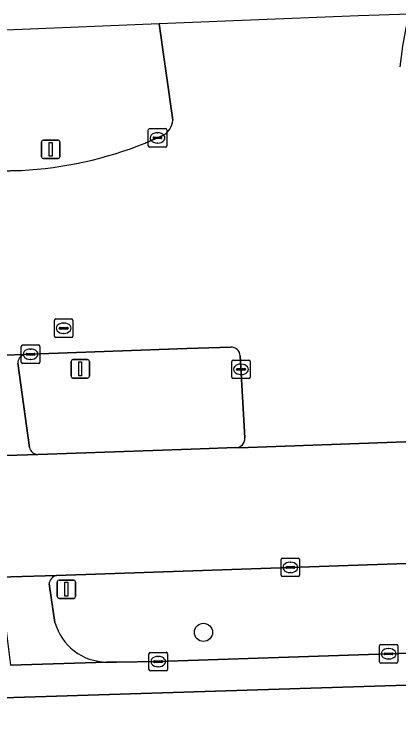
# Model space of a CAD drawing. Extents: x 160554 to 161248, y 385329 to 386506.
# Drawn here: x 160929.11 to 160949.91, y 386451.53 to 386489.82 of the extents above; entities that cross this region are included whole.
import ezdxf

# ---------------------------------------------------------------- set-up
doc = ezdxf.new("R2010")
doc.units = 0
for name, color, linetype in [('IMGEO_Berm_groen', 7, 'Continuous'), ('IMGEO_Boom', 7, 'Continuous'), ('IMGEO_Fietspad_gesloten', 7, 'Continuous'), ('IMGEO_Kolk', 7, 'Continuous'), ('IMGEO_OVBaan_gesloten', 7, 'Continuous'), ('IMGEO_Portaal', 7, 'Continuous'), ('IMGEO_Rijbaan_lokaal_gesloten', 7, 'Continuous'), ('IMGEO_Rijbaan_lokaal_open', 7, 'Continuous'), ('IMGEO_Rijbaan_regionaal_gesloten', 7, 'Continuous'), ('IMGEO_Rioolput', 7, 'Continuous'), ('IMGEO_Verkeersbordpaal', 7, 'Continuous'), ('IMGEO_Verkeerseiland_groen', 7, 'Continuous')]:
    doc.layers.add(name, color=color, linetype=linetype)

msp = doc.modelspace()

# ---------------------------------------------------------------- linework, layer by layer
at = {"layer": 'IMGEO_Berm_groen'}
for points in [[(160962.669, 386460.579), (160962.363, 386460.562), (160944.041, 386459.932), (160931.4, 386459.494)], [(160930.997, 386459.035), (160931.319, 386456.957)], [(160934.11, 386454.814), (160934.647, 386454.818), (160936.899, 386454.842), (160949.355, 386455.263), (160959.561, 386455.59), (160960.766, 386455.616)]]:
    msp.add_lwpolyline(points, dxfattribs=at)
for centre, radius, start, end in [((160931.525, 386458.978), 0.531, 103.5893, 173.8447), ((160934.15, 386457.754), 2.941, 195.7339, 269.2302)]:
    msp.add_arc(centre, radius, start, end, dxfattribs=at)
at = {"layer": 'IMGEO_Boom'}
msp.add_circle((160939.347, 386456.422), 0.489, dxfattribs=at)
at = {"layer": 'IMGEO_Fietspad_gesloten'}
for points in [[(160929.667, 386471.431), (160926.352, 386471.328), (160927.041, 386465.92), (160930.387, 386466.037)], [(160929.933, 386466.406), (160929.306, 386470.958)], [(160931.4, 386459.494), (160928.309, 386459.403), (160928.92, 386454.642), (160934.11, 386454.814)], [(160931.319, 386456.957), (160930.997, 386459.035)]]:
    msp.add_lwpolyline(points, dxfattribs=at)
for centre, radius, start, end in [((160929.784, 386470.967), 0.478, 104.1987, 181.0986), ((160930.399, 386466.515), 0.478, 193.2048, 268.5885), ((160931.525, 386458.978), 0.531, 103.5893, 173.8447), ((160934.15, 386457.754), 2.941, 195.7339, 269.2302)]:
    msp.add_arc(centre, radius, start, end, dxfattribs=at)
at = {"layer": 'IMGEO_Kolk'}
for p, q in [((160936.361, 386482.713), (160936.361, 386483.565)), ((160936.436, 386483.639), (160937.288, 386483.639)), ((160937.362, 386483.565), (160937.362, 386482.713)), ((160936.62, 386483.133), (160936.62, 386483.145)), ((160936.663, 386483.182), (160937.061, 386483.182)), ((160936.849, 386483.419), (160936.874, 386483.419)), ((160937.104, 386483.145), (160937.104, 386483.133)), ((160937.058, 386483.096), (160936.66, 386483.096)), ((160936.872, 386482.859), (160936.847, 386482.859)), ((160937.288, 386482.639), (160936.436, 386482.639)), ((160929.497, 386471.023), (160929.497, 386471.875)), ((160929.572, 386471.949), (160930.424, 386471.949)), ((160929.985, 386471.729), (160930.01, 386471.729)), ((160930.498, 386471.875), (160930.498, 386471.023)), ((160929.756, 386471.443), (160929.756, 386471.455)), ((160930.194, 386471.406), (160929.796, 386471.406)), ((160929.799, 386471.492), (160930.197, 386471.492)), ((160930.24, 386471.455), (160930.24, 386471.443)), ((160930.424, 386470.949), (160929.572, 386470.949)), ((160930.008, 386471.169), (160929.983, 386471.169)), ((160940.872, 386470.207), (160940.872, 386471.059)), ((160940.947, 386471.133), (160941.799, 386471.133)), ((160941.36, 386470.913), (160941.385, 386470.913)), ((160941.873, 386471.059), (160941.873, 386470.207)), ((160941.131, 386470.627), (160941.131, 386470.639)), ((160941.569, 386470.59), (160941.171, 386470.59)), ((160941.174, 386470.676), (160941.572, 386470.676)), ((160941.615, 386470.639), (160941.615, 386470.627)), ((160941.799, 386470.133), (160940.947, 386470.133)), ((160941.383, 386470.353), (160941.358, 386470.353)), ((160943.54, 386459.506), (160943.54, 386460.358)), ((160943.615, 386460.432), (160944.467, 386460.432)), ((160944.028, 386460.212), (160944.053, 386460.212)), ((160944.541, 386460.358), (160944.541, 386459.506)), ((160943.799, 386459.926), (160943.799, 386459.938)), ((160944.237, 386459.889), (160943.839, 386459.889)), ((160943.842, 386459.975), (160944.24, 386459.975)), ((160944.283, 386459.938), (160944.283, 386459.926)), ((160944.467, 386459.432), (160943.615, 386459.432)), ((160944.051, 386459.652), (160944.026, 386459.652)), ((160948.854, 386454.837), (160948.854, 386455.689)), ((160948.929, 386455.763), (160949.781, 386455.763)), ((160949.855, 386455.689), (160949.855, 386454.837)), ((160936.398, 386454.416), (160936.398, 386455.268)), ((160936.473, 386455.342), (160937.325, 386455.342)), ((160937.399, 386455.268), (160937.399, 386454.416)), ((160949.113, 386455.257), (160949.113, 386455.269)), ((160949.551, 386455.22), (160949.153, 386455.22)), ((160949.156, 386455.306), (160949.554, 386455.306)), ((160949.342, 386455.543), (160949.367, 386455.543)), ((160949.597, 386455.269), (160949.597, 386455.257)), ((160936.657, 386454.836), (160936.657, 386454.848)), ((160936.7, 386454.885), (160937.098, 386454.885)), ((160936.886, 386455.122), (160936.911, 386455.122)), ((160937.141, 386454.848), (160937.141, 386454.836)), ((160949.365, 386454.983), (160949.34, 386454.983)), ((160937.095, 386454.799), (160936.697, 386454.799)), ((160936.909, 386454.562), (160936.884, 386454.562)), ((160949.781, 386454.763), (160948.929, 386454.763)), ((160937.325, 386454.342), (160936.473, 386454.342))]:
    msp.add_line(p, q, dxfattribs=at)
for points in [[(160936.361, 386482.713), (160936.361, 386483.565)], [(160936.436, 386483.639), (160937.288, 386483.639)], [(160937.362, 386483.565), (160937.362, 386482.713)], [(160937.288, 386482.639), (160936.436, 386482.639)], [(160929.497, 386471.023), (160929.497, 386471.875)], [(160929.572, 386471.949), (160930.424, 386471.949)], [(160930.498, 386471.875), (160930.498, 386471.023)], [(160930.424, 386470.949), (160929.572, 386470.949)], [(160940.872, 386470.207), (160940.872, 386471.059)], [(160940.947, 386471.133), (160941.799, 386471.133)], [(160941.873, 386471.059), (160941.873, 386470.207)], [(160941.799, 386470.133), (160940.947, 386470.133)], [(160943.54, 386459.506), (160943.54, 386460.358)], [(160943.615, 386460.432), (160944.467, 386460.432)], [(160944.541, 386460.358), (160944.541, 386459.506)], [(160944.467, 386459.432), (160943.615, 386459.432)], [(160948.854, 386454.837), (160948.854, 386455.689)], [(160948.929, 386455.763), (160949.781, 386455.763)], [(160949.855, 386455.689), (160949.855, 386454.837)], [(160936.398, 386454.416), (160936.398, 386455.268)], [(160936.473, 386455.342), (160937.325, 386455.342)], [(160937.399, 386455.268), (160937.399, 386454.416)], [(160949.781, 386454.763), (160948.929, 386454.763)], [(160937.325, 386454.342), (160936.473, 386454.342)]]:
    msp.add_lwpolyline(points, dxfattribs=at)
for centre, radius, start, end in [((160936.438, 386483.563), 0.0765, 91.552, 178.448), ((160936.438, 386483.563), 0.0765, 91.552, 178.448), ((160937.286, 386483.563), 0.0765, 1.552, 88.448), ((160937.286, 386483.563), 0.0765, 1.552, 88.448), ((160936.66, 386483.142), 0.0403, 85.8775, 175.7526), ((160936.657, 386483.132), 0.0366, 178.938, 274.7102), ((160937.061, 386483.139), 0.043, 264.8664, 352.4533), ((160937.065, 386483.144), 0.0386, 1.7309, 96.639), ((160936.438, 386482.715), 0.0765, 181.552, 268.448), ((160936.438, 386482.715), 0.0765, 181.552, 268.448), ((160937.286, 386482.715), 0.0765, 271.552, 358.448), ((160937.286, 386482.715), 0.0765, 271.552, 358.448), ((160929.574, 386471.873), 0.0765, 91.552, 178.448), ((160929.574, 386471.873), 0.0765, 91.552, 178.448), ((160930.422, 386471.873), 0.0765, 1.552, 88.448), ((160930.422, 386471.873), 0.0765, 1.552, 88.448), ((160929.796, 386471.452), 0.0403, 85.8775, 175.7526), ((160929.793, 386471.442), 0.0366, 178.938, 274.7102), ((160930.197, 386471.449), 0.043, 264.8664, 352.4533), ((160930.201, 386471.454), 0.0386, 1.7309, 96.639), ((160929.574, 386471.025), 0.0765, 181.552, 268.448), ((160929.574, 386471.025), 0.0765, 181.552, 268.448), ((160930.422, 386471.025), 0.0765, 271.552, 358.448), ((160930.422, 386471.025), 0.0765, 271.552, 358.448), ((160940.949, 386471.057), 0.0765, 91.552, 178.448), ((160940.949, 386471.057), 0.0765, 91.552, 178.448), ((160941.797, 386471.057), 0.0765, 1.552, 88.448), ((160941.797, 386471.057), 0.0765, 1.552, 88.448), ((160941.171, 386470.636), 0.0403, 85.8775, 175.7526), ((160941.168, 386470.626), 0.0366, 178.938, 274.7102), ((160941.572, 386470.633), 0.043, 264.8664, 352.4533), ((160941.576, 386470.638), 0.0386, 1.7309, 96.639), ((160940.949, 386470.209), 0.0765, 181.552, 268.448), ((160940.949, 386470.209), 0.0765, 181.552, 268.448), ((160941.797, 386470.209), 0.0765, 271.552, 358.448), ((160941.797, 386470.209), 0.0765, 271.552, 358.448), ((160943.617, 386460.356), 0.0765, 91.552, 178.448), ((160943.617, 386460.356), 0.0765, 91.552, 178.448), ((160944.465, 386460.356), 0.0765, 1.552, 88.448), ((160944.465, 386460.356), 0.0765, 1.552, 88.448), ((160943.839, 386459.935), 0.0403, 85.8775, 175.7526), ((160943.836, 386459.925), 0.0366, 178.938, 274.7102), ((160944.24, 386459.932), 0.043, 264.8664, 352.4533), ((160944.244, 386459.937), 0.0386, 1.7309, 96.639), ((160943.617, 386459.508), 0.0765, 181.552, 268.448), ((160943.617, 386459.508), 0.0765, 181.552, 268.448), ((160944.465, 386459.508), 0.0765, 271.552, 358.448), ((160944.465, 386459.508), 0.0765, 271.552, 358.448), ((160948.931, 386455.687), 0.0765, 91.552, 178.448), ((160948.931, 386455.687), 0.0765, 91.552, 178.448), ((160949.779, 386455.687), 0.0765, 1.552, 88.448), ((160949.779, 386455.687), 0.0765, 1.552, 88.448), ((160936.475, 386455.266), 0.0765, 91.552, 178.448), ((160936.475, 386455.266), 0.0765, 91.552, 178.448), ((160937.323, 386455.266), 0.0765, 1.552, 88.448), ((160937.323, 386455.266), 0.0765, 1.552, 88.448), ((160949.153, 386455.266), 0.0403, 85.8775, 175.7526), ((160949.15, 386455.256), 0.0366, 178.938, 274.7102), ((160949.554, 386455.263), 0.043, 264.8664, 352.4533), ((160949.558, 386455.268), 0.0386, 1.7309, 96.639), ((160936.697, 386454.845), 0.0403, 85.8775, 175.7526), ((160936.694, 386454.835), 0.0366, 178.938, 274.7102), ((160937.098, 386454.842), 0.043, 264.8664, 352.4533), ((160937.102, 386454.847), 0.0386, 1.7309, 96.639), ((160948.931, 386454.839), 0.0765, 181.552, 268.448), ((160948.931, 386454.839), 0.0765, 181.552, 268.448), ((160949.779, 386454.839), 0.0765, 271.552, 358.448), ((160949.779, 386454.839), 0.0765, 271.552, 358.448), ((160936.475, 386454.418), 0.0765, 181.552, 268.448), ((160936.475, 386454.418), 0.0765, 181.552, 268.448), ((160937.323, 386454.418), 0.0765, 271.552, 358.448), ((160937.323, 386454.418), 0.0765, 271.552, 358.448)]:
    msp.add_arc(centre, radius, start, end, dxfattribs=at)
for centre, major_axis, ratio, start_param, end_param in [((160936.848, 386483.139), (-0.387, 0.002), 0.722429, 4.712389, 7.853982), ((160936.873, 386483.139), (-0.39, 0.002), 0.717154, 1.570796, 4.712389), ((160929.984, 386471.449), (-0.387, 0.002), 0.722429, 4.712389, 7.853982), ((160930.009, 386471.449), (-0.39, 0.002), 0.717154, 1.570796, 4.712389), ((160941.359, 386470.633), (-0.387, 0.002), 0.722429, 4.712389, 7.853982), ((160941.384, 386470.633), (-0.39, 0.002), 0.717154, 1.570796, 4.712389), ((160944.027, 386459.932), (-0.387, 0.002), 0.722429, 4.712389, 7.853982), ((160944.052, 386459.932), (-0.39, 0.002), 0.717154, 1.570796, 4.712389), ((160949.341, 386455.263), (-0.387, 0.002), 0.722429, 4.712389, 7.853982), ((160949.366, 386455.263), (-0.39, 0.002), 0.717154, 1.570796, 4.712389), ((160936.885, 386454.842), (-0.387, 0.002), 0.722429, 4.712389, 7.853982), ((160936.91, 386454.842), (-0.39, 0.002), 0.717154, 1.570796, 4.712389)]:
    msp.add_ellipse(centre, major_axis=major_axis, ratio=ratio, start_param=start_param, end_param=end_param, dxfattribs=at)
at = {"layer": 'IMGEO_OVBaan_gesloten'}
for points in [[(160838.092, 386456.3), (160838.335, 386456.31), (160846.133, 386456.55), (160852.127, 386456.713), (160872.596, 386457.423), (160891.121, 386458.065), (160907.581, 386458.638), (160924.605, 386459.241), (160924.9, 386459.274), (160928.309, 386459.403), (160931.4, 386459.494), (160944.041, 386459.932), (160962.363, 386460.562), (160962.669, 386460.579), (160966.998, 386460.695), (160967.863, 386460.736), (160986.838, 386461.411), (161005.311, 386462.05), (161025.781, 386462.756), (161025.819, 386462.757), (161025.581, 386469.385)], [(161025.581, 386469.385), (160966.046, 386467.293), (160961.589, 386467.129), (160959.764, 386467.064), (160941.261, 386466.389), (160941.101, 386466.403), (160938.678, 386466.316), (160930.387, 386466.037), (160927.041, 386465.92), (160923.874, 386465.819), (160888.986, 386464.617), (160869.247, 386463.931), (160859.014, 386463.581), (160848.678, 386463.298)]]:
    msp.add_lwpolyline(points, dxfattribs=at)
at = {"layer": 'IMGEO_Portaal'}
for p, q in [((160930.593, 386482.119), (160930.593, 386482.919)), ((160930.593, 386482.919), (160930.593, 386482.119)), ((160930.693, 386483.019), (160931.483, 386483.019)), ((160931.483, 386483.019), (160930.693, 386483.019)), ((160931.583, 386482.919), (160931.583, 386482.119)), ((160931.583, 386482.119), (160931.583, 386482.919)), ((160931.483, 386482.019), (160930.693, 386482.019)), ((160930.693, 386482.019), (160931.483, 386482.019)), ((160932.189, 386470.262), (160932.189, 386471.062)), ((160932.189, 386471.062), (160932.189, 386470.262)), ((160932.289, 386471.162), (160933.079, 386471.162)), ((160933.079, 386471.162), (160932.289, 386471.162)), ((160933.179, 386471.062), (160933.179, 386470.262)), ((160933.179, 386470.262), (160933.179, 386471.062)), ((160933.079, 386470.162), (160932.289, 386470.162)), ((160932.289, 386470.162), (160933.079, 386470.162))]:
    msp.add_line(p, q, dxfattribs=at)
for points in [[(160931.013, 386482.894), (160931.163, 386482.894), (160931.163, 386482.144), (160931.013, 386482.144), (160931.013, 386482.894)], [(160932.609, 386471.037), (160932.759, 386471.037), (160932.759, 386470.287), (160932.609, 386470.287), (160932.609, 386471.037)]]:
    msp.add_lwpolyline(points, dxfattribs=at)
for centre, start, end in [((160930.693, 386482.919), 90, 180), ((160930.693, 386482.919), 90, 180), ((160931.483, 386482.919), 0, 90), ((160931.483, 386482.919), 360, 90), ((160930.693, 386482.119), 180, 270), ((160930.693, 386482.119), 180, 270), ((160931.483, 386482.119), 270, 0), ((160931.483, 386482.119), 270, 0), ((160932.289, 386471.062), 90, 180), ((160932.289, 386471.062), 90, 180), ((160933.079, 386471.062), 0, 90), ((160933.079, 386471.062), 360, 90), ((160932.289, 386470.262), 180, 270), ((160932.289, 386470.262), 180, 270), ((160933.079, 386470.262), 270, 0), ((160933.079, 386470.262), 270, 0)]:
    msp.add_arc(centre, 0.1, start, end, dxfattribs=at)
at = {"layer": 'IMGEO_Rijbaan_lokaal_gesloten'}
msp.add_lwpolyline([(160914.745, 386452.456), (160968.089, 386454.126), (160977.113, 386454.414), (160977.884, 386454.459), (160977.866, 386456.122), (160975.062, 386456.053), (160972.833, 386455.965), (160971.827, 386455.939), (160970.039, 386455.874), (160960.766, 386455.616), (160959.561, 386455.59), (160949.355, 386455.263), (160936.899, 386454.842), (160934.647, 386454.818), (160934.11, 386454.814), (160928.92, 386454.642)], dxfattribs=at)
at = {"layer": 'IMGEO_Rijbaan_lokaal_open'}
msp.add_lwpolyline([(160953.521, 386450.568), (160977.958, 386451.373), (160977.884, 386454.459), (160977.113, 386454.414), (160968.089, 386454.126), (160914.745, 386452.456), (160852.696, 386450.515), (160852.71, 386452.225), (160849.907, 386452.172), (160848.813, 386452.129), (160848.661, 386452.071), (160848.499, 386452.009), (160841.687, 386448.669), (160835.715, 386445.741), (160834.902, 386445.264), (160834.889, 386445.05), (160837.531, 386445.137), (160852.709, 386445.698), (160852.687, 386446.189), (160852.696, 386447.375), (160901.237, 386448.921)], close=True, dxfattribs=at)
at = {"layer": 'IMGEO_Rijbaan_regionaal_gesloten'}
for points in [[(160949.971, 386486.983), (160950.12, 386488.086), (160950.308, 386489.083), (160950.497, 386489.822), (160947.722, 386489.73), (160936.946, 386489.297)], [(160936.946, 386489.297), (160937.684, 386484.096)], [(160937.153, 386483.266), (160936.862, 386483.139), (160936.202, 386482.857)], [(160929.502, 386481.377), (160928.276, 386481.338), (160924.992, 386481.204), (160921.818, 386481.093), (160923.256, 386471.208), (160926.352, 386471.328), (160929.667, 386471.431), (160929.998, 386471.449), (160938.442, 386471.76), (160940.823, 386471.835)], [(160941.336, 386471.359), (160941.579, 386466.93)], [(160941.101, 386466.403), (160941.261, 386466.389), (160959.764, 386467.064)]]:
    msp.add_lwpolyline(points, dxfattribs=at)
for centre, radius, start, end in [((160936.652, 386484.171), 1.035, 298.9635, 355.8176), ((160928.304, 386502.704), 21.361, 273.214, 291.6987), ((160940.834, 386471.333), 0.502, 2.9786, 91.3065), ((160941.101, 386466.883), 0.48, 269.9502, 5.6325)]:
    msp.add_arc(centre, radius, start, end, dxfattribs=at)
at = {"layer": 'IMGEO_Rioolput'}
for p, q in [((160931.289, 386472.428), (160931.289, 386473.28)), ((160931.364, 386473.354), (160932.216, 386473.354)), ((160932.29, 386473.28), (160932.29, 386472.428)), ((160931.548, 386472.848), (160931.548, 386472.86)), ((160931.986, 386472.811), (160931.588, 386472.811)), ((160931.591, 386472.897), (160931.989, 386472.897)), ((160931.777, 386473.134), (160931.802, 386473.134)), ((160932.032, 386472.86), (160932.032, 386472.848)), ((160931.8, 386472.574), (160931.775, 386472.574)), ((160932.216, 386472.354), (160931.364, 386472.354))]:
    msp.add_line(p, q, dxfattribs=at)
for points in [[(160931.289, 386472.428), (160931.289, 386473.28)], [(160931.364, 386473.354), (160932.216, 386473.354)], [(160932.29, 386473.28), (160932.29, 386472.428)], [(160932.216, 386472.354), (160931.364, 386472.354)]]:
    msp.add_lwpolyline(points, dxfattribs=at)
for centre, radius, start, end in [((160931.366, 386473.278), 0.0765, 91.552, 178.448), ((160931.366, 386473.278), 0.0765, 91.552, 178.448), ((160932.214, 386473.278), 0.0765, 1.552, 88.448), ((160932.214, 386473.278), 0.0765, 1.552, 88.448), ((160931.588, 386472.857), 0.0403, 85.8775, 175.7526), ((160931.585, 386472.847), 0.0366, 178.938, 274.7102), ((160931.989, 386472.854), 0.043, 264.8664, 352.4533), ((160931.993, 386472.859), 0.0386, 1.7309, 96.639), ((160931.366, 386472.43), 0.0765, 181.552, 268.448), ((160931.366, 386472.43), 0.0765, 181.552, 268.448), ((160932.214, 386472.43), 0.0765, 271.552, 358.448), ((160932.214, 386472.43), 0.0765, 271.552, 358.448)]:
    msp.add_arc(centre, radius, start, end, dxfattribs=at)
for centre, major_axis, ratio, start_param, end_param in [((160931.776, 386472.854), (-0.387, 0.002), 0.722429, 4.712389, 7.853982), ((160931.801, 386472.854), (-0.39, 0.002), 0.717154, 1.570796, 4.712389)]:
    msp.add_ellipse(centre, major_axis=major_axis, ratio=ratio, start_param=start_param, end_param=end_param, dxfattribs=at)
at = {"layer": 'IMGEO_Verkeersbordpaal'}
for p, q in [((160931.44, 386458.35), (160931.44, 386459.15)), ((160931.44, 386459.15), (160931.44, 386458.35)), ((160931.54, 386459.25), (160932.33, 386459.25)), ((160932.33, 386459.25), (160931.54, 386459.25)), ((160932.43, 386459.15), (160932.43, 386458.35)), ((160932.43, 386458.35), (160932.43, 386459.15)), ((160932.33, 386458.25), (160931.54, 386458.25)), ((160931.54, 386458.25), (160932.33, 386458.25))]:
    msp.add_line(p, q, dxfattribs=at)
msp.add_lwpolyline([(160931.86, 386459.125), (160932.01, 386459.125), (160932.01, 386458.375), (160931.86, 386458.375), (160931.86, 386459.125)], dxfattribs=at)
for centre, start, end in [((160931.54, 386459.15), 90, 180), ((160931.54, 386459.15), 90, 180), ((160932.33, 386459.15), 0, 90), ((160932.33, 386459.15), 360, 90), ((160931.54, 386458.35), 180, 270), ((160931.54, 386458.35), 180, 270), ((160932.33, 386458.35), 270, 0), ((160932.33, 386458.35), 270, 0)]:
    msp.add_arc(centre, 0.1, start, end, dxfattribs=at)
at = {"layer": 'IMGEO_Verkeerseiland_groen'}
for points in [[(160936.946, 386489.297), (160926.874, 386488.891), (160927.826, 386481.718)], [(160937.684, 386484.096), (160936.946, 386489.297)], [(160936.202, 386482.857), (160936.862, 386483.139), (160937.153, 386483.266)], [(160928.276, 386481.338), (160929.502, 386481.377)], [(160938.442, 386471.76), (160929.998, 386471.449), (160929.667, 386471.431)], [(160940.823, 386471.835), (160938.442, 386471.76)], [(160941.579, 386466.93), (160941.336, 386471.359)], [(160929.306, 386470.958), (160929.933, 386466.406)], [(160930.387, 386466.037), (160938.678, 386466.316), (160941.101, 386466.403)]]:
    msp.add_lwpolyline(points, dxfattribs=at)
for centre, radius, start, end in [((160936.652, 386484.171), 1.035, 298.9635, 355.8176), ((160928.304, 386502.704), 21.361, 273.214, 291.6987), ((160940.834, 386471.333), 0.502, 2.9786, 91.3065), ((160929.784, 386470.967), 0.478, 104.1987, 181.0986), ((160941.101, 386466.883), 0.48, 269.9502, 5.6325), ((160930.399, 386466.515), 0.478, 193.2048, 268.5885)]:
    msp.add_arc(centre, radius, start, end, dxfattribs=at)

doc.saveas('drawing.dxf')
